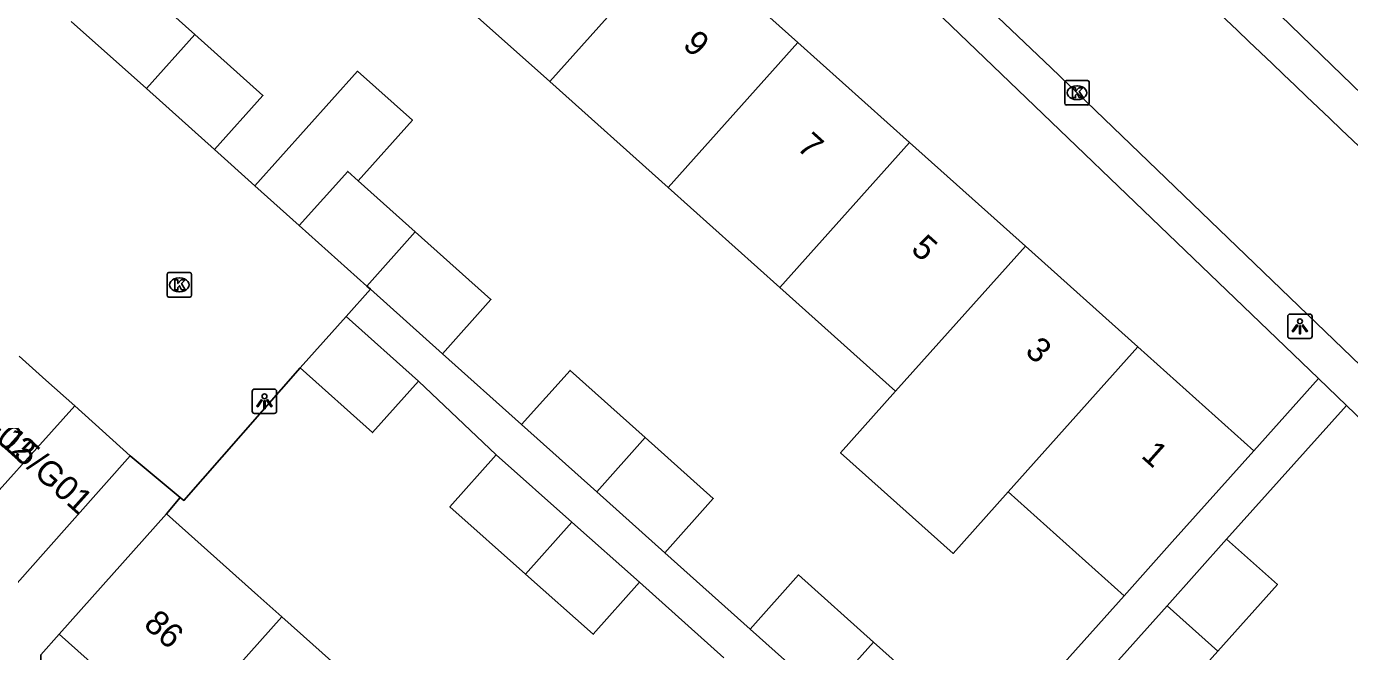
# Model space of a CAD drawing. Extents: x 159040 to 160094, y 381214 to 382518.
# Drawn here: x 159499.2 to 159553.2, y 382041.8 to 382067.3 of the extents above; entities that cross this region are included whole.
import ezdxf

# ---------------------------------------------------------------- set-up
doc = ezdxf.new("R2010")
doc.units = 0
for name, color, linetype in [('IMGEO_Kolk', 7, 'Continuous'), ('IMGEO_Lichtpunt', 7, 'Continuous'), ('IMGEO_Muur', 7, 'Continuous'), ('IMGEO_Pand', 7, 'Continuous'), ('IMGEO_Pand_nummerreeks', 7, 'Continuous'), ('IMGEO_Rijbaan_lokaal_open', 7, 'Continuous'), ('IMGEO_Voetpad_open', 7, 'Continuous')]:
    doc.layers.add(name, color=color, linetype=linetype)

msp = doc.modelspace()

# ---------------------------------------------------------------- linework, layer by layer
at = {"layer": 'IMGEO_Kolk'}
for p, q in [((159541.618, 382064.172), (159541.618, 382065.024)), ((159541.693, 382065.098), (159542.545, 382065.098)), ((159542.106, 382064.878), (159542.131, 382064.878)), ((159542.619, 382065.024), (159542.619, 382064.172)), ((159542.129, 382064.318), (159542.104, 382064.318)), ((159542.545, 382064.098), (159541.693, 382064.098)), ((159505.025, 382057.254), (159505.877, 382057.254)), ((159504.95, 382056.328), (159504.95, 382057.18)), ((159505.438, 382057.034), (159505.463, 382057.034)), ((159505.951, 382057.18), (159505.951, 382056.328)), ((159505.877, 382056.254), (159505.025, 382056.254)), ((159505.461, 382056.474), (159505.436, 382056.474))]:
    msp.add_line(p, q, dxfattribs=at)
for points in [[(159541.618, 382064.172), (159541.618, 382065.024)], [(159541.693, 382065.098), (159542.545, 382065.098)], [(159542.619, 382065.024), (159542.619, 382064.172)], [(159541.939, 382064.798), (159542.062, 382064.798), (159542.062, 382064.647), (159542.192, 382064.798), (159542.356, 382064.798), (159542.21, 382064.647), (159542.363, 382064.398), (159542.211, 382064.398), (159542.126, 382064.562), (159542.062, 382064.495), (159542.062, 382064.398), (159541.939, 382064.398), (159541.939, 382064.798)], [(159542.545, 382064.098), (159541.693, 382064.098)], [(159505.025, 382057.254), (159505.877, 382057.254)], [(159504.95, 382056.328), (159504.95, 382057.18)], [(159505.271, 382056.954), (159505.394, 382056.954), (159505.394, 382056.803), (159505.524, 382056.954), (159505.688, 382056.954), (159505.542, 382056.803), (159505.695, 382056.554), (159505.543, 382056.554), (159505.458, 382056.718), (159505.394, 382056.651), (159505.394, 382056.554), (159505.271, 382056.554), (159505.271, 382056.954)], [(159505.951, 382057.18), (159505.951, 382056.328)], [(159505.877, 382056.254), (159505.025, 382056.254)]]:
    msp.add_lwpolyline(points, dxfattribs=at)
for centre, start, end in [((159541.695, 382065.022), 91.552, 178.448), ((159541.695, 382065.022), 91.552, 178.448), ((159542.543, 382065.022), 1.552, 88.448), ((159542.543, 382065.022), 1.552, 88.448), ((159541.695, 382064.174), 181.552, 268.448), ((159541.695, 382064.174), 181.552, 268.448), ((159542.543, 382064.174), 271.552, 358.448), ((159542.543, 382064.174), 271.552, 358.448), ((159505.027, 382057.178), 91.552, 178.448), ((159505.027, 382057.178), 91.552, 178.448), ((159505.875, 382057.178), 1.552, 88.448), ((159505.875, 382057.178), 1.552, 88.448), ((159505.027, 382056.33), 181.552, 268.448), ((159505.027, 382056.33), 181.552, 268.448), ((159505.875, 382056.33), 271.552, 358.448), ((159505.875, 382056.33), 271.552, 358.448)]:
    msp.add_arc(centre, 0.0765, start, end, dxfattribs=at)
for centre, major_axis, ratio, start_param, end_param in [((159542.105, 382064.598), (-0.387, 0.002), 0.722429, 4.712389, 7.853982), ((159542.13, 382064.598), (-0.39, 0.002), 0.717154, 1.570796, 4.712389), ((159505.437, 382056.754), (-0.387, 0.002), 0.722429, 4.712389, 7.853982), ((159505.462, 382056.754), (-0.39, 0.002), 0.717154, 1.570796, 4.712389)]:
    msp.add_ellipse(centre, major_axis=major_axis, ratio=ratio, start_param=start_param, end_param=end_param, dxfattribs=at)
at = {"layer": 'IMGEO_Lichtpunt'}
for p, q in [((159550.725, 382055.463), (159550.725, 382054.656)), ((159550.725, 382055.463), (159550.725, 382054.656)), ((159551.627, 382055.558), (159550.819, 382055.558)), ((159551.627, 382055.558), (159550.819, 382055.558)), ((159551.721, 382054.656), (159551.721, 382055.463)), ((159551.721, 382054.656), (159551.721, 382055.463)), ((159550.819, 382054.562), (159551.627, 382054.562)), ((159550.819, 382054.562), (159551.627, 382054.562)), ((159508.428, 382052.402), (159508.428, 382051.595)), ((159508.428, 382052.402), (159508.428, 382051.595)), ((159509.33, 382052.497), (159508.522, 382052.497)), ((159509.33, 382052.497), (159508.522, 382052.497)), ((159509.424, 382051.595), (159509.424, 382052.402)), ((159509.424, 382051.595), (159509.424, 382052.402)), ((159508.522, 382051.501), (159509.33, 382051.501)), ((159508.522, 382051.501), (159509.33, 382051.501))]:
    msp.add_line(p, q, dxfattribs=at)
for points in [[(159551.099, 382055.127), (159551.138, 382055.099), (159550.95, 382054.837), (159550.912, 382054.864), (159551.099, 382055.127)], [(159551.311, 382055.099), (159551.349, 382055.126), (159551.536, 382054.864), (159551.497, 382054.836), (159551.311, 382055.099)], [(159551.201, 382055.079), (159551.248, 382055.079), (159551.248, 382054.757), (159551.201, 382054.757), (159551.201, 382055.079)], [(159508.802, 382052.066), (159508.841, 382052.038), (159508.653, 382051.776), (159508.615, 382051.803), (159508.802, 382052.066)], [(159508.904, 382052.018), (159508.951, 382052.018), (159508.951, 382051.696), (159508.904, 382051.696), (159508.904, 382052.018)], [(159509.014, 382052.038), (159509.052, 382052.065), (159509.239, 382051.803), (159509.2, 382051.775), (159509.014, 382052.038)]]:
    msp.add_lwpolyline(points, dxfattribs=at)
for centre in [(159551.224, 382055.261), (159508.927, 382052.2)]:
    msp.add_circle(centre, 0.0994, dxfattribs=at)
for centre, start, end in [((159550.819, 382055.463), 90, 180), ((159550.819, 382055.463), 90, 180), ((159551.627, 382055.463), 0, 90), ((159551.627, 382055.463), 0, 90), ((159550.819, 382054.656), 180, 270), ((159550.819, 382054.656), 180, 270), ((159551.627, 382054.656), 270, 0), ((159551.627, 382054.656), 270, 360), ((159508.522, 382052.402), 90, 180), ((159508.522, 382052.402), 90, 180), ((159509.33, 382052.402), 0, 90), ((159509.33, 382052.402), 0, 90), ((159508.522, 382051.595), 180, 270), ((159508.522, 382051.595), 180, 270), ((159509.33, 382051.595), 270, 0), ((159509.33, 382051.595), 270, 360)]:
    msp.add_arc(centre, 0.0946, start, end, dxfattribs=at)
at = {"layer": 'IMGEO_Muur'}
msp.add_lwpolyline([(159510.389, 382053.369), (159505.637, 382047.952)], dxfattribs=at)
at = {"layer": 'IMGEO_Pand'}
for points in [[(159502.81, 382073.026), (159504.567, 382071.453), (159503.018, 382069.723), (159506.085, 382066.978)], [(159520.582, 382065.054), (159525.882, 382070.974)], [(159525.882, 382070.974), (159530.714, 382066.649)], [(159520.582, 382065.054), (159516.04, 382069.12)], [(159501.037, 382067.51), (159504.104, 382064.765)], [(159504.104, 382064.765), (159506.085, 382066.978)], [(159506.085, 382066.978), (159508.867, 382064.488), (159506.886, 382062.275)], [(159530.714, 382066.649), (159525.415, 382060.729)], [(159530.714, 382066.649), (159535.272, 382062.569)], [(159508.541, 382060.792), (159512.733, 382065.476), (159514.971, 382063.473), (159512.76, 382061.002)], [(159525.415, 382060.729), (159520.582, 382065.054)], [(159506.886, 382062.275), (159504.104, 382064.765)], [(159529.973, 382056.649), (159535.272, 382062.569)], [(159535.272, 382062.569), (159540.008, 382058.33)], [(159510.35, 382059.173), (159512.331, 382061.386), (159512.76, 382061.002)], [(159510.35, 382059.173), (159508.541, 382060.792)], [(159512.76, 382061.002), (159515.089, 382058.918)], [(159529.973, 382056.649), (159525.415, 382060.729)], [(159513.107, 382056.705), (159510.35, 382059.173)], [(159513.107, 382056.705), (159515.089, 382058.918)], [(159515.089, 382058.918), (159518.181, 382056.151), (159516.2, 382053.938)], [(159540.008, 382058.33), (159534.708, 382052.411)], [(159540.008, 382058.33), (159544.602, 382054.217)], [(159513.256, 382056.572), (159513.107, 382056.705)], [(159516.2, 382053.938), (159513.256, 382056.572)], [(159534.708, 382052.411), (159529.973, 382056.649)], [(159510.389, 382053.369), (159512.263, 382055.462)], [(159512.263, 382055.462), (159515.221, 382052.814)], [(159539.303, 382048.298), (159544.602, 382054.217)], [(159544.602, 382054.217), (159549.337, 382049.979)], [(159498.912, 382053.843), (159500, 382052.865), (159501.177, 382051.807)], [(159515.221, 382052.814), (159513.347, 382050.721), (159510.389, 382053.369)], [(159519.431, 382051.045), (159521.412, 382053.258), (159524.48, 382050.512)], [(159539.303, 382048.298), (159537.053, 382045.785), (159532.459, 382049.899), (159534.708, 382052.411)], [(159496.529, 382046.634), (159501.177, 382051.807)], [(159501.177, 382051.807), (159503.443, 382049.771)], [(159522.499, 382048.299), (159519.431, 382051.045)], [(159524.48, 382050.512), (159522.499, 382048.299)], [(159524.48, 382050.512), (159527.261, 382048.023), (159525.28, 382045.81)], [(159503.443, 382049.771), (159500, 382045.896), (159498.821, 382044.569), (159496.529, 382046.634)], [(159519.597, 382044.936), (159516.502, 382047.689), (159518.391, 382049.813)], [(159518.391, 382049.813), (159521.489, 382047.058)], [(159549.337, 382049.979), (159546.003, 382046.254), (159544.039, 382044.059)], [(159525.28, 382045.81), (159522.499, 382048.299)], [(159544.039, 382044.059), (159539.303, 382048.298)], [(159500.542, 382042.482), (159504.925, 382047.395)], [(159504.925, 382047.395), (159508.656, 382044.066), (159509.638, 382043.19)], [(159521.489, 382047.058), (159519.597, 382044.936)], [(159521.489, 382047.058), (159524.248, 382044.604)], [(159545.799, 382043.649), (159548.229, 382046.364)], [(159548.229, 382046.364), (159550.302, 382044.509), (159547.874, 382041.797)], [(159524.248, 382044.604), (159522.359, 382042.48), (159519.597, 382044.936)], [(159528.761, 382042.693), (159530.742, 382044.906), (159533.809, 382042.161)], [(159542.994, 382040.515), (159545.799, 382043.649)], [(159545.799, 382043.649), (159547.874, 382041.797)], [(159509.638, 382043.19), (159505.256, 382038.277)], [(159509.638, 382043.19), (159514.316, 382039.017)], [(159531.828, 382039.948), (159528.761, 382042.693)], [(159505.256, 382038.277), (159500.542, 382042.482)], [(159531.828, 382039.948), (159533.809, 382042.161)], [(159533.809, 382042.161), (159536.591, 382039.671), (159534.61, 382037.458)], [(159547.874, 382041.797), (159545.067, 382038.66), (159542.994, 382040.515)]]:
    msp.add_lwpolyline(points, dxfattribs=at)
at = {"layer": 'IMGEO_Rijbaan_lokaal_open'}
for points in [[(159536.716, 382069.755), (159541.068, 382065.611), (159559.84, 382047.55), (159562.874, 382044.6), (159567.959, 382039.739)], [(159506.886, 382062.275), (159508.541, 382060.792)], [(159513.256, 382056.572), (159512.263, 382055.462)], [(159505.489, 382048.075), (159505.637, 382047.952), (159510.389, 382053.369)], [(159503.443, 382049.771), (159505.489, 382048.075)]]:
    msp.add_lwpolyline(points, dxfattribs=at)
msp.add_arc((161707.06, 384330.826), 3127.768, 226.173349, 226.554784, dxfattribs=at)
at = {"layer": 'IMGEO_Voetpad_open'}
for points in [[(159554.187, 382064.114), (159523.273, 382094.042), (159506.53, 382109.971), (159512.041, 382115.204)], [(159551.977, 382052.929), (159515.849, 382087.626), (159512.048, 382083.357)], [(159516.2, 382053.938), (159519.431, 382051.045)], [(159549.337, 382049.979), (159551.977, 382052.929)], [(159553.121, 382051.83), (159551.977, 382052.929)], [(159515.221, 382052.814), (159518.391, 382049.813)], [(159548.229, 382046.364), (159553.121, 382051.83)], [(159553.121, 382051.83), (159561.827, 382043.469), (159567.432, 382038.126)], [(159505.489, 382048.075), (159504.925, 382047.395)], [(159525.28, 382045.81), (159528.761, 382042.693)], [(159524.248, 382044.604), (159527.688, 382041.519)], [(159534.61, 382037.458), (159536.566, 382035.707), (159544.039, 382044.059)], [(159500.542, 382042.482), (159499.798, 382041.648), (159499.825, 382040.434)]]:
    msp.add_lwpolyline(points, dxfattribs=at)

# ---------------------------------------------------------------- texts
at = {"layer": 'IMGEO_Pand_nummerreeks'}
for s, rotation, p in [('9', 318.1677, (159525.97, 382066.494)), ('7', 318.1677, (159530.631, 382062.322)), ('5', 318.1677, (159535.292, 382058.15)), ('3', 318.1684, (159539.953, 382053.978)), ('15/G02', 318.0128, (159495.771, 382052.347)), ('15/G01', 318.0128, (159498.077, 382050.272)), ('1', 318.1677, (159544.699, 382049.729)), ('86', 318.2643, (159503.947, 382042.822))]:
    msp.add_text(s, height=1, rotation=rotation, dxfattribs=at).set_placement(p)

doc.saveas('drawing.dxf')
